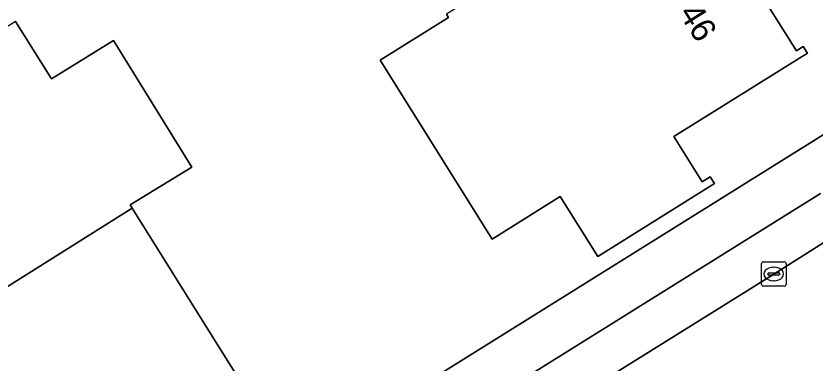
# Model space of a CAD drawing. Extents: x 158835 to 160077, y 386387 to 387778.
# Drawn here: x 159225.35 to 159258.01, y 387012.1 to 387026.31 of the extents above; entities that cross this region are included whole.
import ezdxf

# ---------------------------------------------------------------- set-up
doc = ezdxf.new("R2010")
doc.units = 0
for name, color, linetype in [('IMGEO_Erf', 7, 'Continuous'), ('IMGEO_Kolk', 7, 'Continuous'), ('IMGEO_Muur', 7, 'Continuous'), ('IMGEO_Pand', 7, 'Continuous'), ('IMGEO_Pand_nummerreeks', 7, 'Continuous'), ('IMGEO_Parkeervlak_open', 7, 'Continuous'), ('IMGEO_Rijbaan_lokaal_open', 7, 'Continuous'), ('IMGEO_Voetpad_open', 7, 'Continuous')]:
    doc.layers.add(name, color=color, linetype=linetype)

msp = doc.modelspace()

# ---------------------------------------------------------------- linework, layer by layer
at = {"layer": 'IMGEO_Erf'}
for points in [[(159224.937, 387000.639), (159235.813, 387007.426), (159250.297, 387016.464), (159260.545, 387022.859), (159260.694, 387022.965), (159260.833, 387023.084), (159260.961, 387023.215), (159261.077, 387023.357), (159261.18, 387023.509), (159261.268, 387023.669), (159261.342, 387023.836), (159261.401, 387024.01), (159261.444, 387024.188), (159261.471, 387024.369), (159261.482, 387024.552), (159261.476, 387024.735), (159261.454, 387024.916), (159261.416, 387025.096), (159261.362, 387025.271), (159261.292, 387025.44), (159261.208, 387025.602), (159261.184, 387025.643), (159192.812, 387154.528)], [(159255.383, 387027.811), (159257.214, 387024.885), (159257.494, 387025.06), (159257.664, 387024.789), (159252.205, 387021.394), (159253.363, 387019.532), (159253.695, 387019.738), (159253.864, 387019.466), (159249.1, 387016.492), (159247.571, 387018.938), (159244.789, 387017.2), (159240.22, 387024.511), (159243.003, 387026.25), (159242.922, 387026.379)], [(159225.323, 387026.087), (159226.79, 387023.741), (159229.331, 387025.309), (159232.519, 387020.144), (159230.009, 387018.594), (159230.094, 387018.458), (159233.628, 387012.807), (159236.279, 387008.567), (159231.49, 387005.568), (159231.32, 387005.839), (159231.651, 387006.046), (159230.488, 387007.903), (159225.046, 387004.495)]]:
    msp.add_lwpolyline(points, dxfattribs=at)
at = {"layer": 'IMGEO_Kolk'}
for p, q in [((159255.787, 387015.35), (159255.787, 387016.202)), ((159255.862, 387016.276), (159256.714, 387016.276)), ((159256.788, 387016.202), (159256.788, 387015.35)), ((159256.046, 387015.77), (159256.046, 387015.782)), ((159256.089, 387015.819), (159256.487, 387015.819)), ((159256.275, 387016.056), (159256.3, 387016.056)), ((159256.53, 387015.782), (159256.53, 387015.77)), ((159256.484, 387015.733), (159256.086, 387015.733)), ((159256.298, 387015.496), (159256.273, 387015.496)), ((159256.714, 387015.276), (159255.862, 387015.276))]:
    msp.add_line(p, q, dxfattribs=at)
for points in [[(159255.787, 387015.35), (159255.787, 387016.202)], [(159255.862, 387016.276), (159256.714, 387016.276)], [(159256.788, 387016.202), (159256.788, 387015.35)], [(159256.714, 387015.276), (159255.862, 387015.276)]]:
    msp.add_lwpolyline(points, dxfattribs=at)
for centre, radius, start, end in [((159255.864, 387016.2), 0.0765, 91.552, 178.448), ((159255.864, 387016.2), 0.0765, 91.552, 178.448), ((159256.712, 387016.2), 0.0765, 1.552, 88.448), ((159256.712, 387016.2), 0.0765, 1.552, 88.448), ((159256.086, 387015.779), 0.0403, 85.8775, 175.7526), ((159256.491, 387015.781), 0.0386, 1.7309, 96.639), ((159256.083, 387015.769), 0.0366, 178.938, 274.7102), ((159256.487, 387015.776), 0.043, 264.8664, 352.4533), ((159255.864, 387015.352), 0.0765, 181.552, 268.448), ((159255.864, 387015.352), 0.0765, 181.552, 268.448), ((159256.712, 387015.352), 0.0765, 271.552, 358.448), ((159256.712, 387015.352), 0.0765, 271.552, 358.448)]:
    msp.add_arc(centre, radius, start, end, dxfattribs=at)
for centre, major_axis, ratio, start_param, end_param in [((159256.274, 387015.776), (-0.387, 0.002), 0.722429, 4.712389, 7.853982), ((159256.299, 387015.776), (-0.39, 0.002), 0.717154, 1.570796, 4.712389)]:
    msp.add_ellipse(centre, major_axis=major_axis, ratio=ratio, start_param=start_param, end_param=end_param, dxfattribs=at)
at = {"layer": 'IMGEO_Muur'}
msp.add_lwpolyline([(159235.813, 387007.426), (159250.297, 387016.464)], dxfattribs=at)
at = {"layer": 'IMGEO_Pand'}
for points in [[(159257.664, 387024.789), (159257.494, 387025.06), (159257.214, 387024.885), (159255.383, 387027.811), (159254.063, 387026.986), (159252.65, 387029.217), (159251.286, 387031.433), (159253.442, 387032.76), (159253.357, 387032.896), (159242.922, 387026.379), (159243.003, 387026.25), (159240.22, 387024.511), (159244.789, 387017.2), (159247.571, 387018.938), (159249.1, 387016.492), (159253.864, 387019.466), (159253.695, 387019.738), (159253.363, 387019.532), (159252.205, 387021.394)], [(159232.519, 387020.144), (159229.331, 387025.309), (159226.79, 387023.741), (159225.323, 387026.087), (159215.44, 387019.88), (159215.524, 387019.745), (159217.126, 387020.742), (159218.497, 387018.538), (159219.886, 387016.305), (159218.572, 387015.487), (159220.394, 387012.558), (159220.123, 387012.39), (159220.208, 387012.254), (159230.094, 387018.458), (159230.009, 387018.594)], [(159233.628, 387012.807), (159230.094, 387018.458), (159220.208, 387012.254), (159220.292, 387012.118), (159221.877, 387013.104), (159223.243, 387010.909), (159224.638, 387008.668), (159223.332, 387007.856), (159225.149, 387004.935), (159224.877, 387004.766), (159225.046, 387004.495), (159230.488, 387007.903), (159231.651, 387006.046), (159231.32, 387005.839), (159231.49, 387005.568), (159236.279, 387008.567)]]:
    msp.add_lwpolyline(points, close=True, dxfattribs=at)
at = {"layer": 'IMGEO_Parkeervlak_open'}
msp.add_lwpolyline([(159258.19, 387019.064), (159228.538, 387000.563), (159228.454, 387000.502), (159228.376, 387000.433), (159228.304, 387000.358), (159228.239, 387000.276), (159228.182, 387000.19), (159228.133, 387000.098), (159228.091, 387000), (159227.763, 386998.678), (159227.722, 386998.521), (159227.664, 386998.356), (159227.592, 386998.196), (159227.505, 386998.044), (159227.405, 386997.901), (159227.293, 386997.766), (159227.169, 386997.643), (159227.035, 386997.531), (159226.891, 386997.431), (159228.706, 386998.552), (159231.021, 387000), (159243.206, 387007.623), (159256.284, 387015.775), (159261.556, 387019.098)], dxfattribs=at)
at = {"layer": 'IMGEO_Rijbaan_lokaal_open'}
msp.add_lwpolyline([(159279.431, 387029.366), (159278.348, 387028.686), (159276.002, 387027.248), (159271.667, 387024.911), (159271.499, 387024.821), (159270.99, 387024.527), (159262.282, 387019.531), (159261.556, 387019.098), (159256.284, 387015.775), (159243.206, 387007.623), (159231.021, 387000), (159228.706, 386998.552), (159231.339, 386994.339), (159233.537, 386995.716), (159235.229, 386996.778), (159238.748, 386998.967), (159240.408, 387000), (159241.85, 387000.897), (159246.83, 387003.996), (159247.474, 387004.397), (159250.622, 387006.361), (159255.77, 387009.572), (159258.872, 387011.507)], dxfattribs=at)
at = {"layer": 'IMGEO_Voetpad_open'}
for points in [[(159268.337, 387027.091), (159263.939, 387024.57), (159260.545, 387022.859), (159250.297, 387016.464), (159235.813, 387007.426), (159224.937, 387000.639)], [(159228.454, 387000.502), (159228.538, 387000.563), (159258.19, 387019.064)]]:
    msp.add_lwpolyline(points, dxfattribs=at)

# ---------------------------------------------------------------- texts
at = {"layer": 'IMGEO_Pand_nummerreeks'}
msp.add_text('46', height=1, rotation=302.0339, dxfattribs=at).set_placement((159252.383, 387026.424))

doc.saveas('drawing.dxf')
